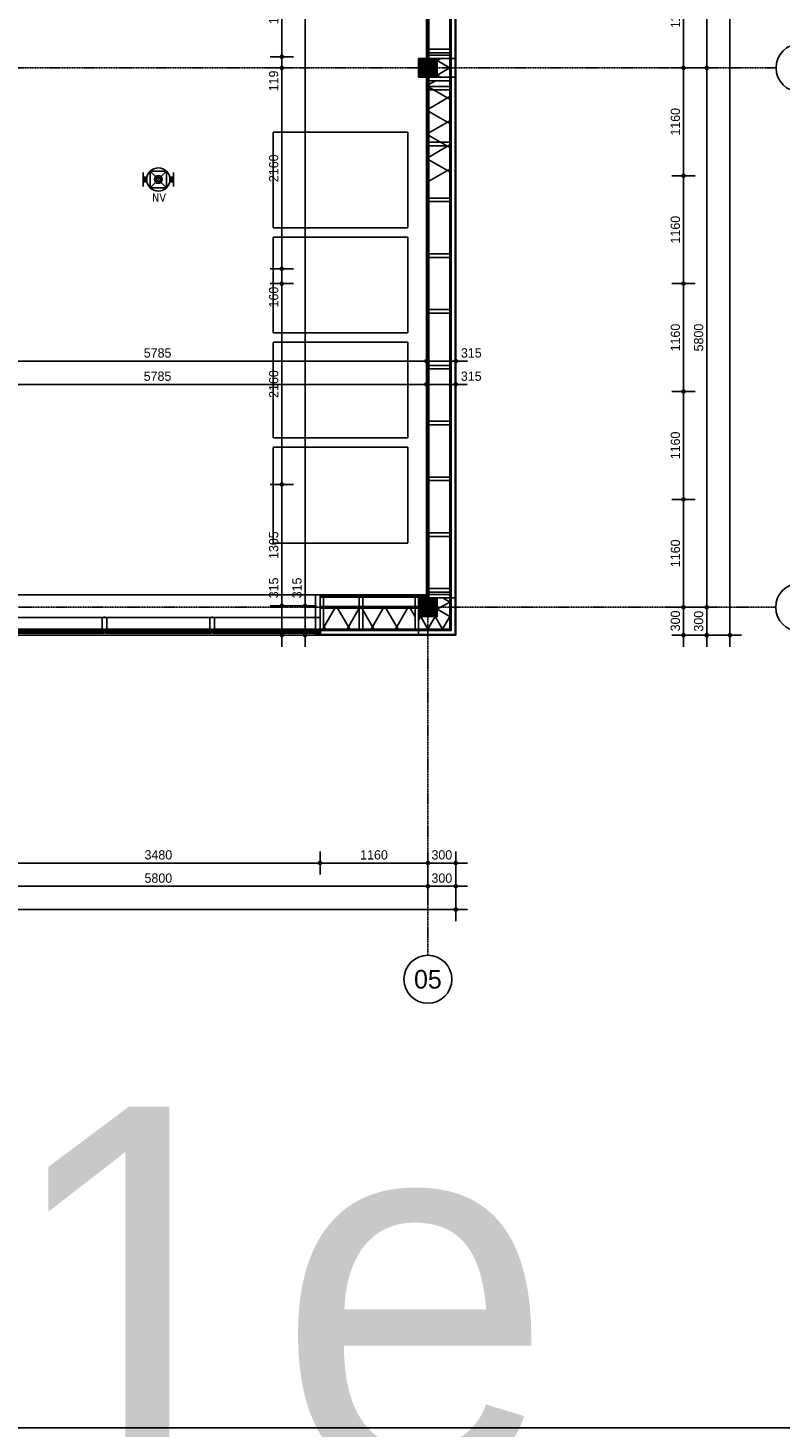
# Model space of a CAD drawing. Header units: millimetres. Extents: x -297000 to 504135, y -166520 to 252050.
# Tile 369 of 416: x 90672 to 98763, y 600 to 15654. Entities that reach past the tile are written whole.
import ezdxf
from ezdxf.enums import TextEntityAlignment as Align

# ---------------------------------------------------------------- set-up
doc = ezdxf.new("R2010")
doc.units = ezdxf.units.MM
doc.header["$MEASUREMENT"] = 0
for name, pattern in [('ACAD_ISO10W100', [18, 12, -3, 0, -3]), ('CENTER', [50.8, 31.75, -6.35, 6.35, -6.35]), ('DASHED2', [0.375, 0.25, -0.125]), ('HIDDEN', [0.375, 0.25, -0.125])]:
    doc.linetypes.add(name, pattern=pattern)
doc.layers.get('Defpoints').update_dxf_attribs({"color": 6})
doc.layers.add('000_FRAME_N', color=30, linetype='Continuous', plot=False)
for name, color, linetype in [('010_D0050_D', 1, 'Continuous'), ('040_AXPRI_B', 9, 'CENTER'), ('068_HATCH_H', 8, 'Continuous'), ('210_WALEX_E', 2, 'Continuous'), ('210_WALEX_G', 2, 'Continuous'), ('220_WALIN_E', 1, 'Continuous'), ('220_WALIN_G', 1, 'Continuous'), ('299_CONCR_H', 251, 'Continuous'), ('299_STEEL_G', 3, 'Continuous'), ('310_WINDO_E', 1, 'Continuous'), ('410_WAFEX_G', 1, 'Continuous'), ('420_WAFIN_G', 1, 'Continuous'), ('EB63201-_ATTRIB', 2, 'Continuous')]:
    doc.layers.add(name, color=color, linetype=linetype)
doc.styles.add('NORATT', font='TAHOMA.TTF')
doc.styles.add('VMX 2 MEDIUM 0', font='unvr55w.TTF', dxfattribs={"height": 2})
doc.styles.add('VMX 2 MEDIUM 50', font='unvr55w.TTF', dxfattribs={"height": 100})
doc.styles.add('VMX 3 BIG 1', font='unvr55w.TTF', dxfattribs={"height": 4})
doc.styles.add('VMX 4 GIANT 50', font='unvr55w.TTF', dxfattribs={"height": 300})
doc.dimstyles.new('VMX 50', dxfattribs={"dimscale": 50, "dimtxt": 1, "dimasz": 1, "dimexe": 2, "dimexo": 2, "dimgap": 0.7, "dimtad": 1, "dimdec": 0, "dimdsep": 46, "dimtxsty": 'VMX 2 MEDIUM 50', "dimblk1": 'VMX-DIM-ARROW', "dimblk2": 'VMX-DIM-ARROW', "dimsah": 1, "dimcen": 1, "dimdle": 2, "dimse1": 1, "dimse2": 1, "dimclrd": 256, "dimclre": 256, "dimclrt": 256, "dimadec": 0, "dimazin": 0, "dimtm": 1e-09, "dimtfac": 1, "dimtdec": 0, "dimtmove": 2, "dimatfit": 2, "dimldrblk": 'VMX-DIM-ARROW', "dimfxl": 0, "dimtolj": 2, "dimlwd": -1, "dimarcsym": 0})

# ---------------------------------------------------------------- blocks, each defined once
blk = doc.blocks.new('VMX-DIM-ARROW')
h = blk.add_hatch(color=256)
edge = h.paths.add_edge_path()
edge.add_arc((0, 0), 0.5, 0, 360)
for p, q in [((-2.5, 0), (2.5, 0)), ((0, 2.5), (0, -2.5))]:
    blk.add_line(p, q)
blk = doc.blocks.new('*D248')
at = {"layer": '010_D0050_D'}
blk.add_line((97725, 9175), (97725, 9375), dxfattribs=at)
at = {"layer": 'Defpoints', "color": 0}
for p in [(95275, 9425), (97725, 9425), (95251, 9125)]:
    blk.add_point(p, dxfattribs=at)
at = {"layer": '010_D0050_D', "xscale": 50, "yscale": 50, "zscale": 50}
for p, rotation in [((97725, 9425), 90), ((97725, 9125), 270)]:
    blk.add_blockref('VMX-DIM-ARROW', p, dxfattribs=dict(at, rotation=rotation))
at = {"layer": '010_D0050_D', "insert": (97638, 9278), "char_height": 100, "attachment_point": 5, "rotation": 90, "style": 'VMX 2 MEDIUM 50'}
blk.add_mtext('\\A2;300', dxfattribs=at)
blk = doc.blocks.new('*D262')
at = {"layer": '010_D0050_D'}
blk.add_line((97725, 16335), (97725, 15275), dxfattribs=at)
at = {"layer": 'Defpoints', "color": 0}
for p in [(95775, 16385), (95775, 15225), (97725, 15225)]:
    blk.add_point(p, dxfattribs=at)
at = {"layer": '010_D0050_D', "xscale": 50, "yscale": 50, "zscale": 50}
for p, rotation in [((97725, 16385), 90), ((97725, 15225), 270)]:
    blk.add_blockref('VMX-DIM-ARROW', p, dxfattribs=dict(at, rotation=rotation))
at = {"layer": '010_D0050_D', "insert": (97638, 15805), "char_height": 100, "attachment_point": 5, "rotation": 90, "style": 'VMX 2 MEDIUM 50'}
blk.add_mtext('\\A2;1160', dxfattribs=at)
blk = doc.blocks.new('*D263')
at = {"layer": '010_D0050_D'}
blk.add_line((97725, 15175), (97725, 14115), dxfattribs=at)
at = {"layer": 'Defpoints', "color": 0}
for p in [(95775, 15225), (95775, 14065), (97725, 14065)]:
    blk.add_point(p, dxfattribs=at)
at = {"layer": '010_D0050_D', "xscale": 50, "yscale": 50, "zscale": 50}
for p, rotation in [((97725, 15225), 90), ((97725, 14065), 270)]:
    blk.add_blockref('VMX-DIM-ARROW', p, dxfattribs=dict(at, rotation=rotation))
at = {"layer": '010_D0050_D', "insert": (97638, 14645), "char_height": 100, "attachment_point": 5, "rotation": 90, "style": 'VMX 2 MEDIUM 50'}
blk.add_mtext('\\A2;1160', dxfattribs=at)
blk = doc.blocks.new('*D264')
at = {"layer": '010_D0050_D'}
blk.add_line((97725, 14015), (97725, 12955), dxfattribs=at)
at = {"layer": 'Defpoints', "color": 0}
for p in [(95775, 14065), (95775, 12905), (97725, 12905)]:
    blk.add_point(p, dxfattribs=at)
at = {"layer": '010_D0050_D', "xscale": 50, "yscale": 50, "zscale": 50}
for p, rotation in [((97725, 14065), 90), ((97725, 12905), 270)]:
    blk.add_blockref('VMX-DIM-ARROW', p, dxfattribs=dict(at, rotation=rotation))
at = {"layer": '010_D0050_D', "insert": (97638, 13485), "char_height": 100, "attachment_point": 5, "rotation": 90, "style": 'VMX 2 MEDIUM 50'}
blk.add_mtext('\\A2;1160', dxfattribs=at)
blk = doc.blocks.new('*D265')
at = {"layer": '010_D0050_D'}
blk.add_line((97725, 12855), (97725, 11795), dxfattribs=at)
at = {"layer": 'Defpoints', "color": 0}
for p in [(95775, 12905), (95775, 11745), (97725, 11745)]:
    blk.add_point(p, dxfattribs=at)
at = {"layer": '010_D0050_D', "xscale": 50, "yscale": 50, "zscale": 50}
for p, rotation in [((97725, 12905), 90), ((97725, 11745), 270)]:
    blk.add_blockref('VMX-DIM-ARROW', p, dxfattribs=dict(at, rotation=rotation))
at = {"layer": '010_D0050_D', "insert": (97638, 12325), "char_height": 100, "attachment_point": 5, "rotation": 90, "style": 'VMX 2 MEDIUM 50'}
blk.add_mtext('\\A2;1160', dxfattribs=at)
blk = doc.blocks.new('*D266')
at = {"layer": '010_D0050_D'}
blk.add_line((97725, 11695), (97725, 10635), dxfattribs=at)
at = {"layer": 'Defpoints', "color": 0}
for p in [(95775, 11745), (95775, 10585), (97725, 10585)]:
    blk.add_point(p, dxfattribs=at)
at = {"layer": '010_D0050_D', "xscale": 50, "yscale": 50, "zscale": 50}
for p, rotation in [((97725, 11745), 90), ((97725, 10585), 270)]:
    blk.add_blockref('VMX-DIM-ARROW', p, dxfattribs=dict(at, rotation=rotation))
at = {"layer": '010_D0050_D', "insert": (97638, 11165), "char_height": 100, "attachment_point": 5, "rotation": 90, "style": 'VMX 2 MEDIUM 50'}
blk.add_mtext('\\A2;1160', dxfattribs=at)
blk = doc.blocks.new('*D267')
at = {"layer": '010_D0050_D'}
blk.add_line((97725, 10535), (97725, 9475), dxfattribs=at)
at = {"layer": 'Defpoints', "color": 0}
for p in [(95775, 10585), (95775, 9425), (97725, 9425)]:
    blk.add_point(p, dxfattribs=at)
at = {"layer": '010_D0050_D', "xscale": 50, "yscale": 50, "zscale": 50}
for p, rotation in [((97725, 10585), 90), ((97725, 9425), 270)]:
    blk.add_blockref('VMX-DIM-ARROW', p, dxfattribs=dict(at, rotation=rotation))
at = {"layer": '010_D0050_D', "insert": (97638, 10005), "char_height": 100, "attachment_point": 5, "rotation": 90, "style": 'VMX 2 MEDIUM 50'}
blk.add_mtext('\\A2;1160', dxfattribs=at)
blk = doc.blocks.new('*D270')
at = {"layer": '010_D0050_D'}
blk.add_line((90385, 6675), (93765, 6675), dxfattribs=at)
at = {"layer": 'Defpoints', "color": 0}
for p in [(90335, 9125), (93815, 9124), (93815, 6675)]:
    blk.add_point(p, dxfattribs=at)
at = {"layer": '010_D0050_D', "xscale": 50, "yscale": 50, "zscale": 50, "rotation": 180}
blk.add_blockref('VMX-DIM-ARROW', (90335, 6675), dxfattribs=at)
at = {"layer": '010_D0050_D', "xscale": 50, "yscale": 50, "zscale": 50}
blk.add_blockref('VMX-DIM-ARROW', (93815, 6675), dxfattribs=at)
at = {"layer": '010_D0050_D', "insert": (92075, 6762), "char_height": 100, "attachment_point": 5, "style": 'VMX 2 MEDIUM 50'}
blk.add_mtext('\\A2;3480', dxfattribs=at)
blk = doc.blocks.new('*D271')
at = {"layer": '010_D0050_D'}
blk.add_line((93865, 6675), (94925, 6675), dxfattribs=at)
at = {"layer": 'Defpoints', "color": 0}
for p in [(93815, 9124), (94975, 9125), (94975, 6675)]:
    blk.add_point(p, dxfattribs=at)
at = {"layer": '010_D0050_D', "xscale": 50, "yscale": 50, "zscale": 50, "rotation": 180}
blk.add_blockref('VMX-DIM-ARROW', (93815, 6675), dxfattribs=at)
at = {"layer": '010_D0050_D', "xscale": 50, "yscale": 50, "zscale": 50}
blk.add_blockref('VMX-DIM-ARROW', (94975, 6675), dxfattribs=at)
at = {"layer": '010_D0050_D', "insert": (94395, 6762), "char_height": 100, "attachment_point": 5, "style": 'VMX 2 MEDIUM 50'}
blk.add_mtext('\\A2;1160', dxfattribs=at)
blk = doc.blocks.new('*D272')
at = {"layer": '010_D0050_D'}
blk.add_line((95025, 6675), (95225, 6675), dxfattribs=at)
at = {"layer": 'Defpoints', "color": 0}
for p in [(94975, 9124), (95275, 9124), (95275, 6675)]:
    blk.add_point(p, dxfattribs=at)
at = {"layer": '010_D0050_D', "xscale": 50, "yscale": 50, "zscale": 50, "rotation": 180}
blk.add_blockref('VMX-DIM-ARROW', (94975, 6675), dxfattribs=at)
at = {"layer": '010_D0050_D', "xscale": 50, "yscale": 50, "zscale": 50}
blk.add_blockref('VMX-DIM-ARROW', (95275, 6675), dxfattribs=at)
at = {"layer": '010_D0050_D', "insert": (95125, 6762), "char_height": 100, "attachment_point": 5, "style": 'VMX 2 MEDIUM 50'}
blk.add_mtext('\\A2;300', dxfattribs=at)
blk = doc.blocks.new('*D336')
at = {"layer": '010_D0050_D'}
for p, q in [((93403, 15394), (93403, 15444)), ((93403, 15225), (93403, 15344)), ((93403, 15175), (93403, 15125))]:
    blk.add_line(p, q, dxfattribs=at)
at = {"layer": 'Defpoints', "color": 0}
for p in [(91725, 15344), (91725, 15225), (93403, 15344)]:
    blk.add_point(p, dxfattribs=at)
at = {"layer": '010_D0050_D', "xscale": 50, "yscale": 50, "zscale": 50}
for p, rotation in [((93403, 15344), 270), ((93403, 15225), 90)]:
    blk.add_blockref('VMX-DIM-ARROW', p, dxfattribs=dict(at, rotation=rotation))
at = {"layer": '010_D0050_D', "insert": (93316, 15084), "char_height": 100, "attachment_point": 5, "rotation": 90, "style": 'VMX 2 MEDIUM 50'}
blk.add_mtext('\\A2;119', dxfattribs=at)
blk = doc.blocks.new('*D337')
at = {"layer": '010_D0050_D'}
blk.add_line((93653, 9490), (93653, 24275), dxfattribs=at)
at = {"layer": 'Defpoints', "color": 0}
for p in [(91325, 24325), (93653, 24325), (89275, 9440)]:
    blk.add_point(p, dxfattribs=at)
at = {"layer": '010_D0050_D', "xscale": 50, "yscale": 50, "zscale": 50}
for p, rotation in [((93653, 24325), 90), ((93653, 9440), 270)]:
    blk.add_blockref('VMX-DIM-ARROW', p, dxfattribs=dict(at, rotation=rotation))
at = {"layer": '010_D0050_D', "insert": (93566, 16883), "char_height": 100, "attachment_point": 5, "rotation": 90, "style": 'VMX 2 MEDIUM 50'}
blk.add_mtext('\\A2;14885', dxfattribs=at)
blk = doc.blocks.new('*D356')
at = {"layer": '010_D0050_D'}
blk.add_line((93403, 16294), (93403, 15394), dxfattribs=at)
at = {"layer": 'Defpoints', "color": 0}
for p in [(89175, 16344), (89175, 15344), (93403, 15344)]:
    blk.add_point(p, dxfattribs=at)
at = {"layer": '010_D0050_D', "xscale": 50, "yscale": 50, "zscale": 50}
for p, rotation in [((93403, 16344), 90), ((93403, 15344), 270)]:
    blk.add_blockref('VMX-DIM-ARROW', p, dxfattribs=dict(at, rotation=rotation))
at = {"layer": '010_D0050_D', "insert": (93316, 15844), "char_height": 100, "attachment_point": 5, "rotation": 90, "style": 'VMX 2 MEDIUM 50'}
blk.add_mtext('\\A2;1000', dxfattribs=at)
blk = doc.blocks.new('*D357')
at = {"layer": '010_D0050_D'}
blk.add_line((93403, 15175), (93403, 13115), dxfattribs=at)
at = {"layer": 'Defpoints', "color": 0}
for p in [(89175, 15225), (89175, 13065), (93403, 13065)]:
    blk.add_point(p, dxfattribs=at)
at = {"layer": '010_D0050_D', "xscale": 50, "yscale": 50, "zscale": 50}
for p, rotation in [((93403, 15225), 90), ((93403, 13065), 270)]:
    blk.add_blockref('VMX-DIM-ARROW', p, dxfattribs=dict(at, rotation=rotation))
at = {"layer": '010_D0050_D', "insert": (93316, 14145), "char_height": 100, "attachment_point": 5, "rotation": 90, "style": 'VMX 2 MEDIUM 50'}
blk.add_mtext('\\A2;2160', dxfattribs=at)
blk = doc.blocks.new('*D358')
at = {"layer": '010_D0050_D'}
blk.add_line((93403, 12855), (93403, 10795), dxfattribs=at)
at = {"layer": 'Defpoints', "color": 0}
for p in [(89175, 12905), (89175, 10745), (93403, 10745)]:
    blk.add_point(p, dxfattribs=at)
at = {"layer": '010_D0050_D', "xscale": 50, "yscale": 50, "zscale": 50}
for p, rotation in [((93403, 12905), 90), ((93403, 10745), 270)]:
    blk.add_blockref('VMX-DIM-ARROW', p, dxfattribs=dict(at, rotation=rotation))
at = {"layer": '010_D0050_D', "insert": (93316, 11825), "char_height": 100, "attachment_point": 5, "rotation": 90, "style": 'VMX 2 MEDIUM 50'}
blk.add_mtext('\\A2;2160', dxfattribs=at)
blk = doc.blocks.new('*D359')
at = {"layer": '010_D0050_D'}
blk.add_line((93403, 10695), (93403, 9490), dxfattribs=at)
at = {"layer": 'Defpoints', "color": 0}
for p in [(89275, 10745), (89275, 9440), (93403, 9440)]:
    blk.add_point(p, dxfattribs=at)
at = {"layer": '010_D0050_D', "xscale": 50, "yscale": 50, "zscale": 50}
for p, rotation in [((93403, 10745), 90), ((93403, 9440), 270)]:
    blk.add_blockref('VMX-DIM-ARROW', p, dxfattribs=dict(at, rotation=rotation))
at = {"layer": '010_D0050_D', "insert": (93316, 10093), "char_height": 100, "attachment_point": 5, "rotation": 90, "style": 'VMX 2 MEDIUM 50'}
blk.add_mtext('\\A2;1305', dxfattribs=at)
blk = doc.blocks.new('*D360')
at = {"layer": '010_D0050_D'}
blk.add_line((93403, 9390), (93403, 9175), dxfattribs=at)
at = {"layer": 'Defpoints', "color": 0}
for p in [(89275, 9440), (89175, 9125), (93403, 9125)]:
    blk.add_point(p, dxfattribs=at)
at = {"layer": '010_D0050_D', "xscale": 50, "yscale": 50, "zscale": 50}
for p, rotation in [((93403, 9440), 90), ((93403, 9125), 270)]:
    blk.add_blockref('VMX-DIM-ARROW', p, dxfattribs=dict(at, rotation=rotation))
at = {"layer": '010_D0050_D', "insert": (93316, 9633), "char_height": 100, "attachment_point": 5, "rotation": 90, "style": 'VMX 2 MEDIUM 50'}
blk.add_mtext('\\A2;315', dxfattribs=at)
blk = doc.blocks.new('*D361')
at = {"layer": '010_D0050_D'}
for p, q in [((93403, 13115), (93403, 13165)), ((93403, 12905), (93403, 13065)), ((93403, 12855), (93403, 12805))]:
    blk.add_line(p, q, dxfattribs=at)
at = {"layer": 'Defpoints', "color": 0}
for p in [(91725, 13065), (93403, 13065), (91725, 12905)]:
    blk.add_point(p, dxfattribs=at)
at = {"layer": '010_D0050_D', "xscale": 50, "yscale": 50, "zscale": 50}
for p, rotation in [((93403, 13065), 270), ((93403, 12905), 90)]:
    blk.add_blockref('VMX-DIM-ARROW', p, dxfattribs=dict(at, rotation=rotation))
at = {"layer": '010_D0050_D', "insert": (93316, 12760), "char_height": 100, "attachment_point": 5, "rotation": 90, "style": 'VMX 2 MEDIUM 50'}
blk.add_mtext('\\A2;160', dxfattribs=at)
blk = doc.blocks.new('*D362')
at = {"layer": '010_D0050_D'}
blk.add_line((93653, 9390), (93653, 9175), dxfattribs=at)
at = {"layer": 'Defpoints', "color": 0}
for p in [(89525, 9440), (89425, 9125), (93653, 9125)]:
    blk.add_point(p, dxfattribs=at)
at = {"layer": '010_D0050_D', "xscale": 50, "yscale": 50, "zscale": 50}
for p, rotation in [((93653, 9440), 90), ((93653, 9125), 270)]:
    blk.add_blockref('VMX-DIM-ARROW', p, dxfattribs=dict(at, rotation=rotation))
at = {"layer": '010_D0050_D', "insert": (93566, 9633), "char_height": 100, "attachment_point": 5, "rotation": 90, "style": 'VMX 2 MEDIUM 50'}
blk.add_mtext('\\A2;315', dxfattribs=at)
blk = doc.blocks.new('*D371')
at = {"layer": '010_D0050_D'}
blk.add_line((89225, 12072), (94910, 12072), dxfattribs=at)
at = {"layer": 'Defpoints', "color": 0}
for p in [(89175, 13105), (94960, 12072), (94960, 11922)]:
    blk.add_point(p, dxfattribs=at)
at = {"layer": '010_D0050_D', "xscale": 50, "yscale": 50, "zscale": 50, "rotation": 180}
blk.add_blockref('VMX-DIM-ARROW', (89175, 12072), dxfattribs=at)
at = {"layer": '010_D0050_D', "xscale": 50, "yscale": 50, "zscale": 50}
blk.add_blockref('VMX-DIM-ARROW', (94960, 12072), dxfattribs=at)
at = {"layer": '010_D0050_D', "insert": (92067, 12159), "char_height": 100, "attachment_point": 5, "style": 'VMX 2 MEDIUM 50'}
blk.add_mtext('\\A2;5785', dxfattribs=at)
blk = doc.blocks.new('*D372')
at = {"layer": '010_D0050_D'}
blk.add_line((95010, 12072), (95225, 12072), dxfattribs=at)
at = {"layer": 'Defpoints', "color": 0}
for p in [(95275, 12072), (94960, 11922), (95275, 11922)]:
    blk.add_point(p, dxfattribs=at)
at = {"layer": '010_D0050_D', "xscale": 50, "yscale": 50, "zscale": 50, "rotation": 180}
blk.add_blockref('VMX-DIM-ARROW', (94960, 12072), dxfattribs=at)
at = {"layer": '010_D0050_D', "xscale": 50, "yscale": 50, "zscale": 50}
blk.add_blockref('VMX-DIM-ARROW', (95275, 12072), dxfattribs=at)
at = {"layer": '010_D0050_D', "insert": (95442, 12159), "char_height": 100, "attachment_point": 5, "style": 'VMX 2 MEDIUM 50'}
blk.add_mtext('\\A2;315', dxfattribs=at)
blk = doc.blocks.new('*D375')
at = {"layer": '010_D0050_D'}
blk.add_line((89224, 11822), (94909, 11822), dxfattribs=at)
at = {"layer": 'Defpoints', "color": 0}
for p in [(89174, 12855), (94959, 11822), (94959, 11672)]:
    blk.add_point(p, dxfattribs=at)
at = {"layer": '010_D0050_D', "xscale": 50, "yscale": 50, "zscale": 50, "rotation": 180}
blk.add_blockref('VMX-DIM-ARROW', (89174, 11822), dxfattribs=at)
at = {"layer": '010_D0050_D', "xscale": 50, "yscale": 50, "zscale": 50}
blk.add_blockref('VMX-DIM-ARROW', (94959, 11822), dxfattribs=at)
at = {"layer": '010_D0050_D', "insert": (92066, 11909), "char_height": 100, "attachment_point": 5, "style": 'VMX 2 MEDIUM 50'}
blk.add_mtext('\\A2;5785', dxfattribs=at)
blk = doc.blocks.new('*D376')
at = {"layer": '010_D0050_D'}
blk.add_line((95009, 11822), (95224, 11822), dxfattribs=at)
at = {"layer": 'Defpoints', "color": 0}
for p in [(95274, 11822), (94959, 11672), (95274, 11672)]:
    blk.add_point(p, dxfattribs=at)
at = {"layer": '010_D0050_D', "xscale": 50, "yscale": 50, "zscale": 50, "rotation": 180}
blk.add_blockref('VMX-DIM-ARROW', (94959, 11822), dxfattribs=at)
at = {"layer": '010_D0050_D', "xscale": 50, "yscale": 50, "zscale": 50}
blk.add_blockref('VMX-DIM-ARROW', (95274, 11822), dxfattribs=at)
at = {"layer": '010_D0050_D', "insert": (95441, 11909), "char_height": 100, "attachment_point": 5, "style": 'VMX 2 MEDIUM 50'}
blk.add_mtext('\\A2;315', dxfattribs=at)
blk = doc.blocks.new('VMX GRID')
at = {"linetype": 'Continuous'}
blk.add_circle((0, 0), 4.5, dxfattribs=at)
at = {"style": 'VMX 2 MEDIUM 0'}
blk.add_attdef('00', text='', height=2, dxfattribs=at).set_placement((0, 0), align=Align.MIDDLE_CENTER)
blk = doc.blocks.new('GRID01')
at = {"layer": '040_AXPRI_B', "linetype": 'ACAD_ISO10W100'}
for p, q in [((0, -3742), (0, 26942)), ((3750, 5800), (-26942, 5800)), ((3742, 0), (-26942, 0))]:
    blk.add_line(p, q, dxfattribs=at)
at = {"layer": '040_AXPRI_B', "ltscale": 2}
ref = blk.add_blockref('VMX GRID', (4004, 5800), dxfattribs=dict(at, xscale=-57.34400000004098, yscale=57.34399999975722, zscale=57.34400000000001))
ref.add_attrib('00', 'B', dxfattribs={"layer": '0', "height": 200, "style": 'VMX 3 BIG 1'}).set_placement((3988, 5800), align=Align.MIDDLE_CENTER)
ref = blk.add_blockref('VMX GRID', (4000, 0), dxfattribs=dict(at, xscale=-57.34400000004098, yscale=57.34399999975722, zscale=57.34400000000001))
ref.add_attrib('00', 'A', dxfattribs={"layer": '0', "height": 200, "style": 'VMX 3 BIG 1'}).set_placement((4001, 0), align=Align.MIDDLE_CENTER)
ref = blk.add_blockref('VMX GRID', (0, -4000), dxfattribs=dict(at, xscale=57.34400000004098, yscale=57.34399999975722, zscale=57.34400000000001))
ref.add_attrib('00', '05', dxfattribs={"layer": '0', "height": 200, "style": 'VMX 3 BIG 1'}).set_placement((0, -4000), align=Align.MIDDLE_CENTER)
blk = doc.blocks.new('hoekhsb')
at = {"layer": '068_HATCH_H'}
for points in [[(-40, 200), (0, 177), (-135, 99), (0, 21), (-135, -57)], [(200, -59), (156, -135), (78, 0), (0, -135), (-135, -57)]]:
    blk.add_lwpolyline(points, dxfattribs=at)
at = {"layer": '210_WALEX_E', "color": 1}
blk.add_lwpolyline([(0, 200), (0, 0), (200, 0), (200, -135), (-135, -135), (-135, 200), (0, 200)], dxfattribs=at)
at = {"layer": '210_WALEX_G', "color": 8}
blk.add_lwpolyline([(200, -149), (200, -194), (-194, -194), (-194, 200), (-149, 200), (-149, -149), (200, -149)], dxfattribs=at)
at = {"layer": '210_WALEX_G', "linetype": 'DASHED2', "ltscale": 0.5}
blk.add_lwpolyline([(200, -151), (-151, -151), (-151, 200)], dxfattribs=at)
at = {"layer": '210_WALEX_G'}
for points in [[(-149, -149), (-149, 200), (-135, 200), (-135, -135)], [(200, -149), (-149, -149), (-135, -135), (200, -135)]]:
    blk.add_lwpolyline(points, close=True, dxfattribs=at)
at = {"layer": '410_WAFEX_G'}
blk.add_lwpolyline([(200, -200), (-200, -200), (-200, 200), (-194, 200), (-194, -194), (200, -194), (200, -200)], dxfattribs=at)
blk = doc.blocks.new('GEVEL_hsb opbouw tussen')
at = {"layer": '068_HATCH_H'}
blk.add_lwpolyline([(100, 38), (78, 0), (0, 135), (-78, 0), (-100, 38)], dxfattribs=at)
at = {"layer": '210_WALEX_E', "color": 1}
blk.add_lwpolyline([(-100, 135), (-100, 0), (100, 0), (100, 135), (-100, 135)], dxfattribs=at)
at = {"layer": '210_WALEX_G', "color": 8}
blk.add_lwpolyline([(100, 149), (-100, 149), (-100, 194), (100, 194)], close=True, dxfattribs=at)
at = {"layer": '210_WALEX_G', "linetype": 'DASHED2', "ltscale": 0.5}
blk.add_lwpolyline([(-100, 151), (100, 151)], dxfattribs=at)
at = {"layer": '210_WALEX_G'}
blk.add_lwpolyline([(-100, 149), (100, 149), (100, 135), (-100, 135)], close=True, dxfattribs=at)
at = {"layer": '410_WAFEX_G'}
blk.add_lwpolyline([(-100, 200), (100, 200), (100, 194), (-100, 194)], close=True, dxfattribs=at)
blk = doc.blocks.new('*U1214')
at = {"layer": '068_HATCH_H'}
h = blk.add_hatch(dxfattribs=at)
h.set_pattern_fill('LINE', color=256, scale=1800, angle=60, style=0)
h.set_pattern_definition([(60, (38, 10), (-194.856, 112.5), [])])
h.paths.add_polyline_path([(38, 235), (1124, 235), (1124, 10), (38, 10)])
h.paths.add_polyline_path([(0, 235), (0, 10), (38, 10), (38, 235)])
h = blk.add_hatch(dxfattribs=at)
h.set_pattern_fill('LINE', color=256, scale=1800, angle=300, style=0)
h.set_pattern_definition([(300, (38, 10), (194.856, 112.5), [])])
h.paths.add_polyline_path([(38, 235), (1124, 235), (1124, 10), (38, 10)])
at = {"layer": '210_WALEX_E', "color": 1}
blk.add_lwpolyline([(38, 235), (5562, 235), (5562, 10), (38, 10), (38, 235)], dxfattribs=at)
at = {"layer": '210_WALEX_G', "color": 8}
blk.add_lwpolyline([(5600, 249), (0, 249), (0, 294), (5600, 294)], close=True, dxfattribs=at)
at = {"layer": '210_WALEX_G', "linetype": 'DASHED2', "ltscale": 0.5}
blk.add_lwpolyline([(0, 251), (5600, 251)], dxfattribs=at)
at = {"layer": '210_WALEX_G'}
blk.add_lwpolyline([(0, 249), (5600, 249), (5600, 235), (0, 235)], close=True, dxfattribs=at)
for points in [[(100, 235), (100, 10), (138, 10), (138, 235), (100, 235)], [(700, 235), (700, 10), (738, 10), (738, 235), (700, 235)], [(700, 235), (700, 10), (738, 10), (738, 235), (700, 235)], [(1300, 235), (1300, 10), (1338, 10), (1338, 235), (1300, 235)], [(1300, 235), (1300, 10), (1338, 10), (1338, 235), (1300, 235)], [(1900, 235), (1900, 10), (1938, 10), (1938, 235), (1900, 235)], [(1900, 235), (1900, 10), (1938, 10), (1938, 235), (1900, 235)], [(2500, 235), (2500, 10), (2538, 10), (2538, 235), (2500, 235)], [(2500, 235), (2500, 10), (2538, 10), (2538, 235), (2500, 235)], [(3100, 235), (3100, 10), (3138, 10), (3138, 235), (3100, 235)], [(3100, 235), (3100, 10), (3138, 10), (3138, 235), (3100, 235)], [(3700, 235), (3700, 10), (3738, 10), (3738, 235), (3700, 235)], [(3700, 235), (3700, 10), (3738, 10), (3738, 235), (3700, 235)], [(4300, 235), (4300, 10), (4338, 10), (4338, 235), (4300, 235)], [(4300, 235), (4300, 10), (4338, 10), (4338, 235), (4300, 235)], [(4900, 235), (4900, 10), (4938, 10), (4938, 235), (4900, 235)], [(4900, 235), (4900, 10), (4938, 10), (4938, 235), (4900, 235)], [(5500, 235), (5500, 10), (5538, 10), (5538, 235), (5500, 235)], [(5562, 235), (5562, 10), (5600, 10), (5600, 235), (5562, 235)]]:
    blk.add_lwpolyline(points, dxfattribs=at)
at = {"layer": '220_WALIN_G'}
for points in [[(5600, -2), (0, -2), (0, 10), (5600, 10)], [(5600, -2), (0, -2), (0, -15), (5600, -15)]]:
    blk.add_lwpolyline(points, close=True, dxfattribs=at)
at = {"layer": '410_WAFEX_G'}
blk.add_lwpolyline([(0, 300), (5600, 300), (5600, 294), (0, 294)], close=True, dxfattribs=at)
at = {"layer": 'Defpoints'}
blk.add_lwpolyline([(0, 0), (-300, 0)], dxfattribs=at)
blk = doc.blocks.new('K200x200x8+BETON')
at = {"layer": '299_CONCR_H'}
h = blk.add_hatch(color=256, dxfattribs=at)
edge = h.paths.add_edge_path()
edge.add_line((-92, -84), (-92, 84))
edge.add_arc((-84, 84), 8, 90, 180, ccw=False)
edge.add_line((-84, 92), (84, 92))
edge.add_arc((84, 84), 8, 0, 90, ccw=False)
edge.add_line((92, 84), (92, -84))
edge.add_arc((84, -84), 8, -90, 0, ccw=False)
edge.add_line((84, -92), (-84, -92))
edge.add_arc((-84, -84), 8, 180, 270, ccw=False)
at = {"layer": '299_STEEL_G'}
for points in [[(-100, -88), (-100, 88, -0.414214), (-88, 100), (88, 100, -0.414214), (100, 88), (100, -88, -0.414214), (88, -100), (-88, -100, -0.414214)], [(-92, -84), (-92, 84, -0.414214), (-84, 92), (84, 92, -0.414214), (92, 84), (92, -84, -0.414214), (84, -92), (-84, -92, -0.414214)]]:
    blk.add_lwpolyline(points, format="xyb", close=True, dxfattribs=at)
at = {"layer": 'Defpoints'}
blk.add_lwpolyline([(-100, 100), (100, 100), (100, -100), (-100, -100)], close=True, dxfattribs=at)
for points in [[(100, -100), (-100, 100)], [(100, 100), (-100, -100)]]:
    blk.add_lwpolyline(points, dxfattribs=at)
blk = doc.blocks.new('EJ3T02')
at = {"color": 0}
for p, q in [((-3.25, -1.5), (-3.25, 1.5)), ((-3.25, 0.52), (-2.44, 0.52)), ((-3.25, 0.17), (-2.49, 0.17)), ((-1.77, 1.77), (1.77, -1.77)), ((1.77, 1.77), (-1.77, -1.77)), ((2.44, 0.52), (3.25, 0.52)), ((2.49, 0.17), (3.25, 0.17)), ((3.25, -1.5), (3.25, 1.5)), ((-3.25, -0.17), (-2.49, -0.17)), ((-3.25, -0.52), (-2.44, -0.52)), ((2.44, -0.52), (3.25, -0.52)), ((2.49, -0.17), (3.25, -0.17))]:
    blk.add_line(p, q, dxfattribs=at)
blk.add_lwpolyline([(1.77, -1.77), (1.77, 1.77), (-1.77, 1.77), (-1.77, -1.77)], close=True, dxfattribs=at)
blk.add_lwpolyline([(1.77, -1.77), (1.75, -1.75)], dxfattribs=at)
for radius in [2.5, 0.85, 0.5]:
    blk.add_circle((0, 0), radius, dxfattribs=at)
at = {"color": 0, "style": 'NORATT'}
for tag, flags, p in [('GELIJK', 9, (3.5, 7.5)), ('SCHAK', 8, (3.5, 5.25)), ('A_CODE', 8, (-3.5, 2.75)), ('NUMMER', 8, (3.5, 3.5)), ('GROEP', 8, (-3.5, -2.75)), ('KAST', 9, (3.5, -2.75))]:
    blk.add_attdef(tag, text='', height=1.8, dxfattribs=dict(at, flags=flags)).set_placement(p, align=Align.MIDDLE_CENTER)
blk = doc.blocks.new('ALCOA_gevel')
at = {"layer": '310_WINDO_E', "color": 8}
blk.add_line((234, -25), (234, -600), dxfattribs=at)
blk.add_line((234, -25), (234, -600), dxfattribs=at)
blk.add_line((234, -25), (234, -600), dxfattribs=at)
blk.add_line((234, -25), (234, -600), dxfattribs=at)
for points in [[(110, -600), (110, 600)], [(234, 25), (234, 600)], [(300, 600), (300, -600)], [(234, 13), (234, 28), (249, 28), (249, 13), (234, 13)], [(234, 13), (249, 28)], [(234, 28), (249, 13)], [(275, 12), (275, -12)], [(234, -14), (234, -29), (249, -29), (249, -14), (234, -14)], [(234, -14), (249, -29)], [(234, -29), (249, -14)], [(234, -25), (234, -600)]]:
    blk.add_lwpolyline(points, dxfattribs=at)
at = {"layer": '310_WINDO_E'}
for points in [[(249, 600), (249, 14), (255, 14), (255, 600)], [(271, 600), (271, 12), (280, 12), (280, 600)], [(255, 37), (271, 37)], [(255, 14), (271, 14)], [(249, -600), (249, -14), (255, -14), (255, -600)], [(255, -14), (271, -14)], [(255, -37), (271, -37)], [(271, -600), (271, -12), (280, -12), (280, -600)]]:
    blk.add_lwpolyline(points, dxfattribs=at)
at = {"layer": '310_WINDO_E', "color": 2}
blk.add_lwpolyline([(112, -25), (234, -25), (234, -14), (236, -14), (236, -5), (255, -5), (255, 5), (236, 5), (236, 13), (234, 13), (234, 25), (112, 25, 0.414214), (110, 23), (110, -23, 0.414214)], format="xyb", close=True, dxfattribs=at)
blk.add_lwpolyline([(260, 20), (260, -20), (266, -20), (266, 20), (260, 20)], dxfattribs=at)
at = {"layer": 'Defpoints', "ltscale": 20}
blk.add_lwpolyline([(100, 0), (110, 0)], dxfattribs=at)
blk = doc.blocks.new('ALCOA_raam_diep')
at = {"layer": '220_WALIN_E'}
for points in [[(110, 1690), (-135, 1690), (-135, 1740), (110, 1740), (110, 1690)], [(110, -1690), (-135, -1690), (-135, -1740), (110, -1740), (110, -1690)]]:
    blk.add_lwpolyline(points, dxfattribs=at)
at = {"layer": '220_WALIN_G', "color": 8}
blk.add_lwpolyline([(-135, 1690), (-135, -1690)], dxfattribs=at)
at = {"layer": '310_WINDO_E', "color": 8}
for p, q in [((234, 1690), (234, 902)), ((234, 1690), (234, 902)), ((234, 1690), (234, 902)), ((234, 1690), (234, 902)), ((234, -1690), (234, -902)), ((234, -1690), (234, -902)), ((234, -1690), (234, -902)), ((234, -1690), (234, -902))]:
    blk.add_line(p, q, dxfattribs=at)
at = {"layer": '310_WINDO_E', "color": 2}
for points in [[(112, 1690), (234, 1690), (234, 1701), (237, 1701), (237, 1710), (255, 1710), (255, 1720), (237, 1720), (237, 1728), (234, 1728), (234, 1740), (112, 1740, 0.414214), (110, 1738), (110, 1692, 0.414214)], [(112, -1690), (234, -1690), (234, -1702), (237, -1702), (237, -1710), (255, -1710), (255, -1720), (237, -1720), (237, -1729), (234, -1729), (234, -1740), (112, -1740, -0.414214), (110, -1738), (110, -1692, -0.414214)]]:
    blk.add_lwpolyline(points, format="xyb", close=True, dxfattribs=at)
at = {"layer": '310_WINDO_E', "color": 8}
for points in [[(110, 902), (110, 1715)], [(234, 1728), (234, 1743), (244, 1743), (244, 1728), (234, 1728)], [(234, 1728), (244, 1743)], [(234, 1743), (244, 1728)], [(234, 1701), (234, 1686), (249, 1686), (249, 1701), (234, 1701)], [(234, 1701), (249, 1686)], [(234, 1686), (249, 1701)], [(234, 1690), (234, 902)], [(280, 1728), (280, 1743), (288, 1743), (288, 1728), (280, 1728)], [(280, 1728), (288, 1743)], [(280, 1743), (288, 1728)], [(280, 1701), (280, 1686), (288, 1686), (288, 1701), (280, 1701)], [(280, 1701), (288, 1686)], [(280, 1686), (288, 1701)], [(300, 1690), (300, 902)], [(110, -902), (110, -1715)], [(234, -1690), (234, -902)], [(300, -1690), (300, -902)], [(234, -1702), (234, -1687), (249, -1687), (249, -1702), (234, -1702)], [(234, -1702), (249, -1687)], [(234, -1687), (249, -1702)], [(234, -1729), (234, -1744), (244, -1744), (244, -1729), (234, -1729)], [(234, -1729), (244, -1744)], [(234, -1744), (244, -1729)], [(280, -1702), (280, -1687), (288, -1687), (288, -1702), (280, -1702)], [(280, -1702), (288, -1687)], [(280, -1687), (288, -1702)], [(280, -1729), (280, -1744), (288, -1744), (288, -1729), (280, -1729)], [(280, -1729), (288, -1744)], [(280, -1744), (288, -1729)]]:
    blk.add_lwpolyline(points, dxfattribs=at)
at = {"layer": '310_WINDO_E'}
for points in [[(280, 1743), (252, 1746), (244, 1746), (244, 1728), (280, 1728), (280, 1743)], [(249, 902), (249, 1701), (255, 1701), (255, 902)], [(255, 1701), (271, 1701)], [(255, 1678), (271, 1678)], [(271, 902), (271, 1703), (280, 1703), (280, 902)], [(249, -902), (249, -1701), (255, -1701), (255, -902)], [(271, -902), (271, -1703), (280, -1703), (280, -902)], [(280, -1744), (252, -1747), (244, -1747), (244, -1729), (280, -1729), (280, -1744)], [(255, -1678), (271, -1678)], [(255, -1701), (271, -1701)]]:
    blk.add_lwpolyline(points, dxfattribs=at)
at = {"layer": '310_WINDO_E', "color": 2}
for points in [[(288, 1715), (255, 1715)], [(288, 1690), (300, 1690), (300, 1740), (288, 1740), (288, 1690)], [(288, -1715), (255, -1715)], [(288, -1690), (300, -1690), (300, -1740), (288, -1740), (288, -1690)]]:
    blk.add_lwpolyline(points, dxfattribs=at)
for p in [(0, 580), (0, -580)]:
    blk.add_blockref('ALCOA_gevel', p)
blk = doc.blocks.new('1006_X-01.01')
at = {"layer": '068_HATCH_H'}
h = blk.add_hatch(dxfattribs=at)
h.set_pattern_fill('LINE', color=256, scale=1800, angle=480, style=0)
h.set_pattern_definition([(120, (23062, -10), (-194.856, -112.5), [])])
h.paths.add_polyline_path([(23062, -235), (22078, -235), (22078, -10), (23062, -10)])
h = blk.add_hatch(dxfattribs=at)
h.set_pattern_fill('LINE', color=256, scale=1800, angle=240, style=0)
h.set_pattern_definition([(240, (23062, -10), (194.856, -112.5), [])])
h.paths.add_polyline_path([(23062, -235), (22078, -235), (22078, -10), (23062, -10)])
h.paths.add_polyline_path([(23100, -235), (23100, -10), (23062, -10), (23062, -235)])
at = {"layer": '210_WALEX_E', "color": 8, "linetype": 'HIDDEN', "ltscale": 25}
for points in [[(22985, 4080), (21535, 4080), (21535, 5110), (22985, 5110)], [(22985, 2950), (21535, 2950), (21535, 3980), (22985, 3980)], [(22985, 1820), (21535, 1820), (21535, 2850), (22985, 2850)], [(22985, 690), (21535, 690), (21535, 1720), (22985, 1720)]]:
    blk.add_lwpolyline(points, close=True, dxfattribs=at)
at = {"layer": '210_WALEX_E', "color": 1}
blk.add_lwpolyline([(23062, -235), (22078, -235), (22078, -10), (23062, -10), (23062, -235)], dxfattribs=at)
at = {"layer": '210_WALEX_G'}
for points in [[(22040, 8), (22040, 108), (22078, 108), (22078, 8), (22040, 8)], [(22040, -10), (23100, -10), (23100, 8), (22040, 8), (22040, -10)], [(22462, 8), (22462, 108), (22500, 108), (22500, 8), (22462, 8)], [(23062, 8), (23062, 108), (23100, 108), (23100, 8), (23062, 8)], [(22078, -235), (22078, -10), (22040, -10), (22040, -235), (22078, -235)], [(22500, -235), (22500, -10), (22462, -10), (22462, -235), (22500, -235)], [(23100, -235), (23100, -10), (23062, -10), (23062, -235), (23100, -235)]]:
    blk.add_lwpolyline(points, dxfattribs=at)
blk.add_lwpolyline([(23100, -249), (22040, -249), (22040, -235), (23100, -235)], close=True, dxfattribs=at)
at = {"layer": '210_WALEX_G', "color": 8}
blk.add_lwpolyline([(22040, -249), (23100, -249), (23100, -294), (22040, -294)], close=True, dxfattribs=at)
at = {"layer": '210_WALEX_G', "linetype": 'DASHED2', "ltscale": 0.5}
blk.add_lwpolyline([(23100, -251), (22040, -251)], dxfattribs=at)
at = {"layer": '410_WAFEX_G'}
blk.add_lwpolyline([(23100, -300), (22040, -300), (22040, -294), (23100, -294)], close=True, dxfattribs=at)
at = {"layer": '420_WAFIN_G'}
for points in [[(22040, 120), (23185, 120), (23185, 133), (22040, 133), (22040, 120)], [(22040, 108), (23185, 108), (23185, 120), (22040, 120), (22040, 108)]]:
    blk.add_lwpolyline(points, dxfattribs=at)
for name, p in [('GRID01', (23200, 0)), ('K200x200x8+BETON', (23200, 5800)), ('K200x200x8+BETON', (23200, 0))]:
    blk.add_blockref(name, p)
for name, p, rotation in [('*U1214', (23200, 11500), 270), ('*U1214', (23200, 5700), 270), ('GEVEL_hsb opbouw tussen', (23300, 5800), 270), ('ALCOA_raam_diep', (20300, 0), 270), ('hoekhsb', (23300, -100), 90)]:
    blk.add_blockref(name, p, dxfattribs=dict(rotation=rotation))
at = {"color": 9}
ref = blk.add_blockref('EJ3T02', (20300, 4600), dxfattribs=dict(at, xscale=50, yscale=50, zscale=50))
ref.add_attrib('A_CODE', 'NV', dxfattribs={"layer": 'EB63201-_ATTRIB', "color": 1, "height": 90, "style": 'NORATT', "flags": 8}).set_placement((20307, 4406), align=Align.MIDDLE_CENTER)
blk = doc.blocks.new('*D762')
at = {"layer": '010_D0050_D'}
blk.add_line((89225, 6425), (94925, 6425), dxfattribs=at)
at = {"layer": 'Defpoints', "color": 0}
for p in [(89175, 9425), (94975, 9425), (94975, 6425)]:
    blk.add_point(p, dxfattribs=at)
at = {"layer": '010_D0050_D', "xscale": 50, "yscale": 50, "zscale": 50, "rotation": 180}
blk.add_blockref('VMX-DIM-ARROW', (89175, 6425), dxfattribs=at)
at = {"layer": '010_D0050_D', "xscale": 50, "yscale": 50, "zscale": 50}
blk.add_blockref('VMX-DIM-ARROW', (94975, 6425), dxfattribs=at)
at = {"layer": '010_D0050_D', "insert": (92075, 6512), "char_height": 100, "attachment_point": 5, "style": 'VMX 2 MEDIUM 50'}
blk.add_mtext('\\A2;5800', dxfattribs=at)
blk = doc.blocks.new('*D766')
at = {"layer": '010_D0050_D'}
blk.add_line((71525, 6175), (95225, 6175), dxfattribs=at)
at = {"layer": 'Defpoints', "color": 0}
for p in [(71475, 9425), (95275, 9425), (95275, 6175)]:
    blk.add_point(p, dxfattribs=at)
at = {"layer": '010_D0050_D', "xscale": 50, "yscale": 50, "zscale": 50, "rotation": 180}
blk.add_blockref('VMX-DIM-ARROW', (71475, 6175), dxfattribs=at)
at = {"layer": '010_D0050_D', "xscale": 50, "yscale": 50, "zscale": 50}
blk.add_blockref('VMX-DIM-ARROW', (95275, 6175), dxfattribs=at)
at = {"layer": '010_D0050_D', "insert": (83722, 6262), "char_height": 100, "attachment_point": 5, "style": 'VMX 2 MEDIUM 50'}
blk.add_mtext('\\A2;23800', dxfattribs=at)
blk = doc.blocks.new('*D768')
at = {"layer": '010_D0050_D'}
blk.add_line((95025, 6425), (95225, 6425), dxfattribs=at)
at = {"layer": 'Defpoints', "color": 0}
for p in [(94975, 9425), (95275, 9425), (95275, 6425)]:
    blk.add_point(p, dxfattribs=at)
at = {"layer": '010_D0050_D', "xscale": 50, "yscale": 50, "zscale": 50, "rotation": 180}
blk.add_blockref('VMX-DIM-ARROW', (94975, 6425), dxfattribs=at)
at = {"layer": '010_D0050_D', "xscale": 50, "yscale": 50, "zscale": 50}
blk.add_blockref('VMX-DIM-ARROW', (95275, 6425), dxfattribs=at)
at = {"layer": '010_D0050_D', "insert": (95125, 6512), "char_height": 100, "attachment_point": 5, "style": 'VMX 2 MEDIUM 50'}
blk.add_mtext('\\A2;300', dxfattribs=at)
blk = doc.blocks.new('*D769')
at = {"layer": '010_D0050_D'}
blk.add_line((97975, 9475), (97975, 15175), dxfattribs=at)
at = {"layer": 'Defpoints', "color": 0}
for p in [(94975, 15225), (97975, 15225), (94975, 9425)]:
    blk.add_point(p, dxfattribs=at)
at = {"layer": '010_D0050_D', "xscale": 50, "yscale": 50, "zscale": 50}
for p, rotation in [((97975, 15225), 90), ((97975, 9425), 270)]:
    blk.add_blockref('VMX-DIM-ARROW', p, dxfattribs=dict(at, rotation=rotation))
at = {"layer": '010_D0050_D', "insert": (97888, 12325), "char_height": 100, "attachment_point": 5, "rotation": 90, "style": 'VMX 2 MEDIUM 50'}
blk.add_mtext('\\A2;5800', dxfattribs=at)
blk = doc.blocks.new('*D771')
at = {"layer": '010_D0050_D'}
blk.add_line((97975, 15275), (97975, 20975), dxfattribs=at)
at = {"layer": 'Defpoints', "color": 0}
for p in [(97975, 21025), (98520, 21025), (98227, 15225)]:
    blk.add_point(p, dxfattribs=at)
at = {"layer": '010_D0050_D', "xscale": 50, "yscale": 50, "zscale": 50}
for p, rotation in [((97975, 21025), 90), ((97975, 15225), 270)]:
    blk.add_blockref('VMX-DIM-ARROW', p, dxfattribs=dict(at, rotation=rotation))
at = {"layer": '010_D0050_D', "insert": (97888, 18125), "char_height": 100, "attachment_point": 5, "rotation": 90, "style": 'VMX 2 MEDIUM 50'}
blk.add_mtext('\\A2;5800', dxfattribs=at)
blk = doc.blocks.new('*D773')
at = {"layer": '010_D0050_D'}
blk.add_line((98225, 9175), (98225, 32875), dxfattribs=at)
at = {"layer": 'Defpoints', "color": 0}
for p in [(94975, 32925), (98225, 32925), (94975, 9125)]:
    blk.add_point(p, dxfattribs=at)
at = {"layer": '010_D0050_D', "xscale": 50, "yscale": 50, "zscale": 50}
for p, rotation in [((98225, 32925), 90), ((98225, 9125), 270)]:
    blk.add_blockref('VMX-DIM-ARROW', p, dxfattribs=dict(at, rotation=rotation))
at = {"layer": '010_D0050_D', "insert": (98138, 21372), "char_height": 100, "attachment_point": 5, "rotation": 90, "style": 'VMX 2 MEDIUM 50'}
blk.add_mtext('\\A2;23800', dxfattribs=at)
blk = doc.blocks.new('*D774')
at = {"layer": '010_D0050_D'}
blk.add_line((97975, 9175), (97975, 9375), dxfattribs=at)
at = {"layer": 'Defpoints', "color": 0}
for p in [(94975, 9425), (97975, 9425), (94975, 9125)]:
    blk.add_point(p, dxfattribs=at)
at = {"layer": '010_D0050_D', "xscale": 50, "yscale": 50, "zscale": 50}
for p, rotation in [((97975, 9425), 90), ((97975, 9125), 270)]:
    blk.add_blockref('VMX-DIM-ARROW', p, dxfattribs=dict(at, rotation=rotation))
at = {"layer": '010_D0050_D', "insert": (97888, 9275), "char_height": 100, "attachment_point": 5, "rotation": 90, "style": 'VMX 2 MEDIUM 50'}
blk.add_mtext('\\A2;300', dxfattribs=at)

msp = doc.modelspace()

# ---------------------------------------------------------------- linework, layer by layer
at = {"layer": '000_FRAME_N'}
msp.add_lwpolyline([(118400, 600), (59950, 600), (59950, 41450), (118400, 41450)], close=True, dxfattribs=at)

# ---------------------------------------------------------------- block references
msp.add_blockref('1006_X-01.01', (71775, 9425))

# ---------------------------------------------------------------- texts
at = {"layer": '000_FRAME_N', "insert": (59450, 0), "char_height": 4000, "attachment_point": 7, "style": 'VMX 4 GIANT 50'}
msp.add_mtext('A0-01.01-50 1e', dxfattribs=at)

# ---------------------------------------------------------------- dimensions: what is measured, and where the dimension line sits
at = {"layer": '010_D0050_D'}
for base, p1, p2, angle, picture, middle in [((98225, 32925), (94975, 9125), (94975, 32925), 90, '*D773', (98138.1, 21372.1)), ((93402.9, 15344), (91725, 15225), (91725, 15344), 90, '*D336', (93316.1, 15084.5)), ((93402.9, 13065), (91725, 12905), (91725, 13065), 90, '*D361', (93316.1, 12760)), ((93402.9, 9125), (89275, 9440), (89175, 9125), 90, '*D360', (93316.1, 9632.5)), ((93652.9, 9125), (89525, 9440), (89425, 9125), 90, '*D362', (93566.1, 9632.5)), ((97975, 9425), (94975, 9125), (94975, 9425), 90, '*D774', (97888.1, 9275)), ((97725, 9425), (95250.7, 9125), (95275, 9425), 270, '*D248', (97638.1, 9277.5)), ((95275, 6675), (94975, 9124), (95275, 9124), 180, '*D272', (95125, 6761.9))]:
    dim = msp.add_linear_dim(base=base, p1=p1, p2=p2, angle=angle, dimstyle='VMX 50', dxfattribs=at)
    dim.commit()
    dim.dimension.update_dxf_attribs({"geometry": picture, "text_midpoint": middle, "dimtype": 160})
for base, p1, p2, angle, picture, middle in [((93652.9, 24325), (89275, 9440), (91325, 24325), 90, '*D337', (93566.1, 16882.5)), ((97975, 21025), (98227.3, 15225), (98519.7, 21025), 90, '*D771', (97888.1, 18125)), ((93402.9, 15344), (89175, 16344), (89175, 15344), 90, '*D356', (93316.1, 15844)), ((97725, 15225), (95775, 16385), (95775, 15225), 270, '*D262', (97638.1, 15805)), ((93402.9, 13065), (89175, 15225), (89175, 13065), 90, '*D357', (93316.1, 14145)), ((97975, 15225), (94975, 9425), (94975, 15225), 90, '*D769', (97888.1, 12325)), ((97725, 14065), (95775, 15225), (95775, 14065), 270, '*D263', (97638.1, 14645)), ((97725, 12905), (95775, 14065), (95775, 12905), 270, '*D264', (97638.1, 13485)), ((93402.9, 10745), (89175, 12905), (89175, 10745), 90, '*D358', (93316.1, 11825)), ((97725, 11745), (95775, 12905), (95775, 11745), 270, '*D265', (97638.1, 12325)), ((97725, 10585), (95775, 11745), (95775, 10585), 270, '*D266', (97638.1, 11165)), ((93402.9, 9440), (89275, 10745), (89275, 9440), 90, '*D359', (93316.1, 10092.5)), ((97725, 9425), (95775, 10585), (95775, 9425), 270, '*D267', (97638.1, 10005)), ((93815, 6675), (90335, 9125), (93815, 9124), 180, '*D270', (92075, 6761.9)), ((94975, 6675), (93815, 9124), (94975, 9125), 180, '*D271', (94395, 6761.9))]:
    dim = msp.add_linear_dim(base=base, p1=p1, p2=p2, angle=angle, dimstyle='VMX 50', dxfattribs=at)
    dim.commit()
    dim.dimension.update_dxf_attribs({"geometry": picture, "text_midpoint": middle})
for base, p1, p2, picture, middle in [((94960, 12072.2), (89175, 13105), (94960, 11922.2), '*D371', (92067.5, 12159.1)), ((94959, 11822.2), (89174, 12855), (94959, 11672.2), '*D375', (92066.5, 11909.1)), ((94975, 6425), (89175, 9425), (94975, 9425), '*D762', (92075, 6511.9))]:
    dim = msp.add_linear_dim(base=base, p1=p1, p2=p2, dimstyle='VMX 50', dxfattribs=at)
    dim.commit()
    dim.dimension.update_dxf_attribs({"geometry": picture, "text_midpoint": middle})
for base, p1, p2, picture, middle in [((95275, 12072.2), (94960, 11922.2), (95275, 11922.2), '*D372', (95442.5, 12159.1)), ((95274, 11822.2), (94959, 11672.2), (95274, 11672.2), '*D376', (95441.5, 11909.1)), ((95275, 6175), (71475, 9425), (95275, 9425), '*D766', (83722.1, 6261.9)), ((95275, 6425), (94975, 9425), (95275, 9425), '*D768', (95125, 6511.9))]:
    dim = msp.add_linear_dim(base=base, p1=p1, p2=p2, dimstyle='VMX 50', dxfattribs=at)
    dim.commit()
    dim.dimension.update_dxf_attribs({"geometry": picture, "text_midpoint": middle, "dimtype": 160})

doc.saveas('drawing.dxf')
